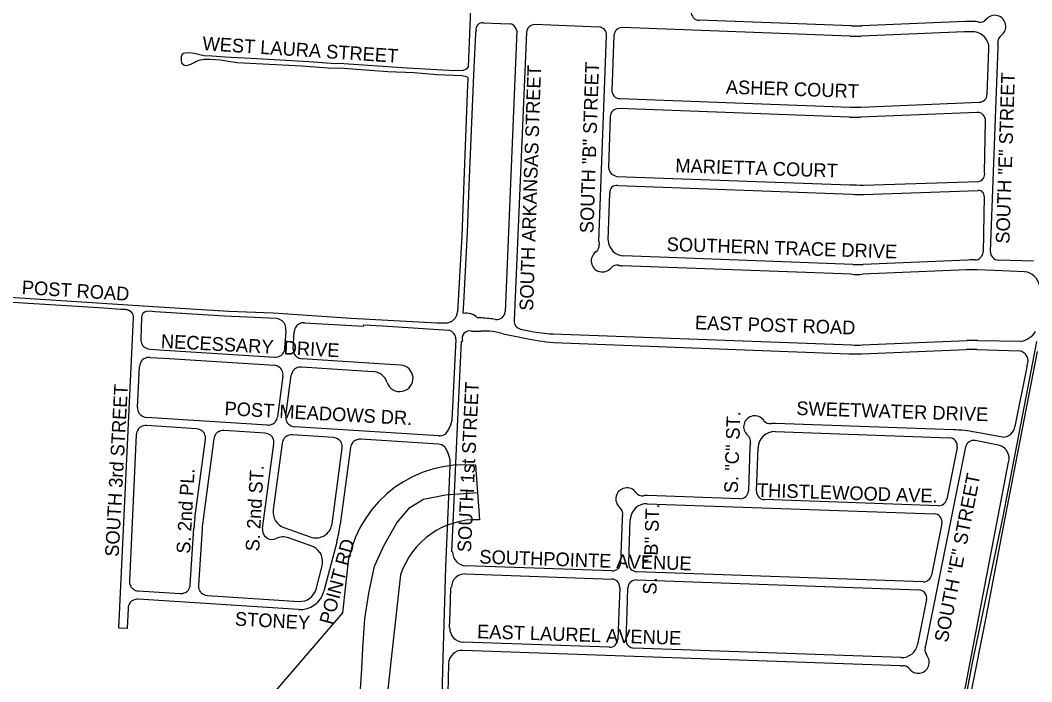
# Model space of a CAD drawing. Extents: x 0 to 712119, y 0 to 761125.
# Drawn here: x 686589 to 690289, y 718831 to 721252 of the extents above; entities that cross this region are included whole.
import ezdxf

# ---------------------------------------------------------------- set-up
doc = ezdxf.new("R2010")
doc.units = 0
for name, color, linetype in [('city boundary', 7, 'Continuous'), ('PAVED ROADS', 7, 'Continuous'), ('Priority 26', 7, 'Continuous'), ('stream or creek', 7, 'Continuous'), ('street names', 7, 'Continuous')]:
    doc.layers.add(name, color=color, linetype=linetype)

msp = doc.modelspace()

# ---------------------------------------------------------------- linework, layer by layer
at = {"layer": 'city boundary'}
msp.add_lwpolyline([(690306.7, 720076), (690281.2, 719941.4), (690182.7, 719435.1), (690071.5, 718899.9), (690040.1, 718737.1), (690044.8, 718736.9), (689687.7, 717441.8)], dxfattribs=at)
at = {"layer": 'PAVED ROADS'}
for points in [[(688236.1, 721291.8), (688227.9, 721081.2), (688220.1, 721072.2), (688208.6, 721067.2), (688178.1, 721066.9), (688004.7, 721076.6), (687754.1, 721093.1), (687742.6, 721092.2), (687644.5, 721099.6), (687433, 721111.2), (687383.7, 721114.2), (687337.5, 721115.9), (687290.7, 721119.5), (687261, 721121.8), (687224.9, 721130.2), (687207, 721131.9), (687193.8, 721130.7), (687186.5, 721129.3), (687180.4, 721125.1), (687177.6, 721117.6), (687177.6, 721104.7), (687179.2, 721095.7), (687187.9, 721087.1), (687198.3, 721085.7), (687212.6, 721090.4), (687242, 721105.3), (687261.6, 721109.2), (687282.6, 721109.2), (687319.7, 721106.4), (687381.3, 721096.9), (687619.1, 721084.5), (687714.9, 721077.6), (687773.4, 721076.4), (687804.4, 721073.6), (687933.3, 721064.3), (688029.6, 721060.3), (688112.6, 721053.4), (688204.7, 721049.4), (688215.8, 721047.4), (688223, 721044.5), (688225.9, 721040.3), (688226, 721035.2), (688225.3, 721015.2), (688211, 720663), (688204, 720462), (688188.5, 720185)], [(688282.9, 721242.1), (688377.1, 721238.7)], [(689629.2, 721230.9), (689071.8, 721251.6)], [(690045.2, 721246.6), (689667.3, 721231)], [(688211.2, 720215.7), (688225, 720476), (688231.5, 720646), (688249.5, 721080.4), (688255.5, 721202.2), (688256.1, 721213)], [(688405, 721212.9), (688362.4, 720184.9)], [(688440.6, 721206.8), (688395, 720152.2)], [(688704.8, 721226.8), (688471.7, 721235.5)], [(689624.3, 721193.6), (688791.5, 721224.5)], [(690042.6, 721209.3), (689664.7, 721193.6)], [(688705.7, 720441.8), (688733.7, 721195.7)], [(688760.4, 721195.7), (688756.8, 721098.2), (688756.6, 721093.2), (688753, 720995.8)], [(690125.8, 720980.2), (690132, 721147.3)], [(690138, 720404.5), (690165.8, 721153.6)], [(688781.8, 720964.7), (689626, 720933.3)], [(689664.1, 720933.4), (690097.1, 720951.3)], [(689622.2, 720896.8), (688778, 720928.2)], [(690088.6, 720914.5), (689662.7, 720896.9)], [(688747, 720899.4), (688740.1, 720712.3)], [(690116.1, 720694.7), (690119.8, 720883.4)], [(688771.1, 720680), (689622.9, 720649.8)], [(688775.2, 720646.5), (689631.5, 720614.5)], [(689673.7, 720648), (690093.8, 720661.2)], [(688739.4, 720446.9), (688745.5, 720618.7)], [(689673.1, 720614.2), (690093, 720628.4)], [(690114.8, 720606.1), (690111.1, 720403.3), (690111.1, 720403.3)], [(689634.1, 720358.1), (688797.1, 720389.2)], [(689629.3, 720321.8), (688792.4, 720353)], [(690054.3, 720374), (689672.2, 720358.2)], [(690294.8, 720370.3), (690166.8, 720373.4)], [(690051.9, 720337.7), (689669.8, 720321.9)], [(690262.8, 720331.4), (690153.2, 720335.5), (690087.5, 720337.9)], [(690262.8, 720331.4), (690262.8, 720331.4)], [(688147.5, 720143.5), (688112.5, 720143.5), (687799.5, 720160), (687514.5, 720180), (687351.5, 720185.5), (687076.5, 720202.7), (686756.3, 720223), (686492, 720240), (686219.5, 720257.5), (685990, 720270), (685795, 720277.5), (685717.5, 720279)], [(686974, 720192.5), (686957, 720193.5), (686895.2, 720198.4), (686777, 720205), (686619.5, 720214.5), (686407.6, 720228.4), (686170.2, 720241.5), (685995.5, 720253), (685731, 720260), (685677, 720261.5), (685646.2, 720261.5), (685621.5, 720260)], [(688209.5, 720179), (688211.2, 720215.7)], [(686995.5, 720183), (686986.5, 720189.5)], [(687032, 720163), (687029.9, 720084.5)], [(687032, 720163), (687032, 720163), (687032, 720163)], [(687526.5, 720160), (687335.5, 720169), (687082, 720185), (687060, 720186.5), (687050.5, 720186)], [(688277.3, 720161.9), (688261.7, 720162.8)], [(686983.3, 719099.7), (686979.8, 719025.4), (686949.9, 719027.4), (687003, 720162.5)], [(687551.5, 720146.5), (687546.5, 720151.5)], [(687559.5, 720132), (687558, 720136.5)], [(687598.3, 720131), (687597.9, 720131.3)], [(687608, 720140.2), (687608.2, 720139.8)], [(687628.2, 720144.5), (687845, 720131.5), (687845.5, 720137), (687914, 720133.5), (688157, 720117.5)], [(687557.1, 720051.5), (687561.1, 720113.7)], [(687587, 720049.6), (687591, 720111.8)], [(688239.4, 720114), (688274.7, 720114)], [(688355.2, 720104), (688434.2, 720087.6)], [(688418.8, 720121.5), (688455.8, 720113.8)], [(688536.8, 720103.8), (689631.2, 720063.1)], [(687034.8, 720064.8), (687034.4, 720064.6)], [(687043.3, 720054.6), (687043.7, 720055)], [(688182.5, 720084), (688168, 719787.5), (688161, 719764.5)], [(688167.8, 719307.2), (688169.6, 719358.8), (688188, 719765), (688203.4, 720077), (688206.7, 720076.8)], [(688539.5, 720072.2), (689620.5, 720030.9)], [(689669, 720063.2), (690051.1, 720079)], [(690091.9, 720079.1), (690249, 720076.5)], [(687062.4, 720017.8), (687114.2, 720014.5), (687461.5, 719992.5), (687517.2, 719988.9)], [(687062.6, 720047.9), (687116.1, 720044.5), (687463.4, 720022.4), (687519.9, 720018.8)], [(687539.9, 720023.6), (687540.2, 720023.1)], [(687550.2, 720032), (687549.8, 720032.3)], [(687591.4, 720029.4), (687591.8, 720029.6)], [(687600.5, 720019.7), (687600.2, 720019.3)], [(689667.2, 720031.1), (690048.5, 720046.7)], [(690308.2, 720038.8), (690182.4, 719385.4), (690121.6, 719072.1), (690065, 718783.5), (690064, 718777), (690064.5, 718770.5), (690067.5, 718766), (690073, 718760.5), (690080.5, 718756.5), (690087, 718753), (690095.5, 718750.5), (690107.5, 718749), (690162.5, 718749), (690199.5, 718748), (690246, 718750), (690263, 718750.5), (690353, 718748)], [(690087.8, 720046.2), (690244.3, 720041.4)], [(687018.1, 719834.7), (687025.2, 719984.6)], [(687032.3, 720004.1), (687031.9, 720004.4)], [(687041.9, 720013.4), (687042.1, 720012.9)], [(687041.9, 720013.4), (687041.9, 720013.4)], [(687537.4, 719980.9), (687537.7, 719981.3)], [(687598.1, 719978.8), (687598.4, 719978.4)], [(687617.3, 719982.6), (687878.3, 719966)], [(687980.3, 719989.5), (687882, 719995.8), (687619.7, 720012.5)], [(690271.5, 719989), (690227.5, 719765.3)], [(687549.7, 719949.3), (687529.7, 719800.3)], [(687546.2, 719970.9), (687545.8, 719970.7)], [(687560.4, 719803.3), (687580.4, 719952.3)], [(687588.2, 719970), (687587.8, 719970.3)], [(687022.6, 719814.8), (687023, 719815.1)], [(687031.9, 719805.2), (687031.6, 719804.8)], [(687492.8, 719770), (687050.8, 719798.1)], [(687030.3, 719763.2), (687030.1, 719763.6)], [(687233.8, 719756.4), (687050.5, 719768.1)], [(687511.9, 719773.8), (687511.7, 719774.2)], [(687521.9, 719782.6), (687522.3, 719782.2)], [(687563.9, 719781.7), (687564.3, 719781.9)], [(687572.7, 719771.7), (687572.3, 719771.3)], [(688119.8, 719730.2), (687592.8, 719763.7)], [(690002.1, 719753.1), (689351, 719775.9)], [(687013.4, 719734.8), (686988, 719199.6)], [(687020.1, 719754.7), (687020.5, 719754.3)], [(687254.3, 719748.8), (687253.9, 719748.4)], [(687296.9, 719719.8), (687257.4, 719425.2)], [(687262.3, 719738.2), (687262.8, 719738.4)], [(687304.3, 719737.9), (687304.7, 719737.5)], [(687314.9, 719745.9), (687314.7, 719746.3)], [(687483.9, 719740.5), (687410.6, 719745.2), (687333.8, 719750.1)], [(687504.4, 719732.9), (687504.1, 719732.5)], [(687512.4, 719722.3), (687512.9, 719722.5)], [(687554.4, 719722), (687554.8, 719721.6)], [(687565, 719730), (687564.8, 719730.4)], [(687734, 719724.6), (687660.7, 719729.3), (687583.9, 719734.2)], [(688143.8, 719736.8), (688143.3, 719737.3)], [(688147.1, 719740.7), (688147.6, 719740.2)], [(689349.9, 719746), (689987.5, 719723.6)], [(690181.7, 719725.8), (690082.5, 719744)], [(687227.7, 719429.2), (687266.3, 719716.9)], [(687474.9, 719391.8), (687516.4, 719700.9)], [(687547, 719703.9), (687514.2, 719459.4), (687514.2, 719459.4)], [(687729.5, 719409.1), (687766.5, 719685)], [(687754.5, 719717), (687754.2, 719716.6)], [(687797.1, 719688), (687759.3, 719405.7)], [(687762.6, 719706.4), (687763, 719706.6)], [(687804.5, 719706), (687804.9, 719705.7)], [(687815.1, 719714.1), (687814.9, 719714.5)], [(688118.8, 719700.2), (687834.1, 719718.3)], [(688141.4, 719690.7), (688141, 719690.3)], [(688144.4, 719686.5), (688144.8, 719686.8)], [(689257.9, 719689.2), (689252.3, 719529.3)], [(689282.3, 719528.2), (689287.9, 719688.1)], [(690046.9, 719689.9), (689900.7, 718961.6)], [(690015.8, 719687.7), (689977.9, 719499)], [(690171.9, 719695.7), (690082, 719713.5), (690082, 719713.5)], [(688086, 717622.5), (688093, 717750), (688117.5, 718231.5), (688136, 718916.5), (688145.5, 719251.5), (688161.5, 719620.5), (688162, 719643), (688155, 719664)], [(689675.5, 717466.5), (689771, 717774.5), (689811.5, 717902), (689921, 718298.4), (689999.3, 718607.2), (690030.5, 718729.5), (690030.5, 718729.5), (690203.9, 719634.2), (690203.9, 719634.2)], [(689221.2, 719500.3), (688883.4, 719512.2)], [(689947.5, 719474.9), (689311.2, 719497.2)], [(688882.4, 719482.2), (689931.6, 719445.4)], [(688790.3, 719425.4), (688784.7, 719265.5)], [(688814.7, 719264.4), (688820.3, 719424.3)], [(687210.6, 719185.8), (687224, 719392.3)], [(687253.9, 719390.4), (687240.6, 719183.9)], [(687553.6, 719394.9), (687649.8, 719360.6)], [(689960, 719409.5), (689922.1, 719220.7)], [(687655.2, 719326.8), (687570.5, 719357)], [(687695.4, 719362.7), (687695.6, 719362.3)], [(687706.9, 719369.2), (687706.6, 719369.6)], [(687746.6, 719341.1), (687699.8, 719162.1)], [(687685.1, 719304.3), (687684.7, 719304.1)], [(687690.9, 719292.3), (687691.3, 719292.5)], [(688169.5, 719306), (688167.8, 719307.2)], [(687670.8, 719169.7), (687693.1, 719255.2)], [(688753.7, 719236.5), (688218.6, 719255.3)], [(688217.4, 719225.3), (688752.7, 719206.6)], [(688842.6, 719203.4), (689875.8, 719167.2)], [(689891.6, 719196.7), (688843.7, 719233.4)], [(686993, 719180), (686992.5, 719179.8)], [(687001.5, 719169.7), (687001.8, 719170.1)], [(687203.8, 719166.3), (687203.4, 719166.6)], [(687245.3, 719163.9), (687244.9, 719163.7)], [(688160.3, 719027.2), (688159.5, 719029.5), (688161, 719084), (688164.5, 719174.5)], [(688164.5, 719174.5), (688165.7, 719177.1)], [(688781.6, 719175.5), (688778.4, 719085.3), (688774.9, 718985.6)], [(688804.9, 718984.6), (688808.5, 719086.5), (688811.6, 719174.5)], [(687000.3, 719128.1), (687000.1, 719128.6)], [(687606.9, 719095), (687020.5, 719133)], [(687020.7, 719163.1), (687173.4, 719153.2)], [(687193.4, 719157.9), (687193.6, 719157.5)], [(687253.7, 719153.6), (687254, 719154)], [(687273.2, 719146.7), (687608.9, 719124.9)], [(689904.2, 719131.3), (689871.3, 718967.5)], [(686990, 719119.6), (686990.4, 719119.3)], [(689809.3, 718889.4), (688207.3, 718945.5)], [(688743.9, 718956.7), (688208.5, 718975.5)], [(689810.4, 718919.3), (688833.9, 718953.6)], [(688155.6, 718897.3), (688155.5, 718896), (688152.5, 718789.5), (688137.3, 718214.5), (688104.6, 717611.8)]]:
    msp.add_lwpolyline(points, dxfattribs=at)
for centre, radius, start, end in [((689072.9, 721281.6), 30, 177.869, 267.869), ((688280.3, 721217.6), 24.6, 84.0022, 190.7728), ((688377.4, 721211.1), 27.6, 3.6634, 90.7072), ((690066.5, 720732), 515, 88.733, 92.3688), ((690075.9, 721156.9), 90, 78.5563, 88.733), ((690099.7, 721274.5), 30, 258.5563, 319.9041), ((690153.6, 721229.1), 40.5, 305.8708, 139.9041), ((688470.6, 721205.5), 30, 87.869, 177.5238), ((688703.7, 721196.9), 30, 357.869, 87.869), ((688790.4, 721194.6), 30, 87.869, 177.869), ((689647.3, 721715.6), 485, 267.869, 272.3688), ((690062.7, 720724.7), 485, 88.733, 92.3688), ((690072.1, 721149.6), 60, 357.869, 88.733), ((689643.4, 721708.2), 515, 267.869, 272.3688), ((690195, 721172), 30, 125.8708, 187.2185), ((690075.9, 721156.9), 90, 357.869, 7.2185), ((688783, 720994.7), 30, 177.869, 267.869), ((690095.8, 720981.3), 30, 272.3688, 357.869), ((688776.9, 720898.2), 30, 87.869, 177.869), ((689644, 721418), 485, 267.869, 272.3688), ((690089.8, 720884.5), 30, 357.869, 92.3688), ((689641.4, 721411.5), 515, 267.869, 272.3688), ((688778.6, 720718.2), 39, 188.7713, 258.8664), ((690089.6, 720688.1), 27.3, 278.9368, 13.9788), ((688770.4, 720621.9), 25.1, 78.8769, 187.145), ((689694.8, 721935.7), 1287.9, 266.7986, 269.0611), ((689654.4, 720893.2), 279.6, 265.2946, 273.8377), ((690095.3, 720608.9), 19.6, 351.7359, 96.9268), ((688676.7, 720427.9), 30, 305.878, 7.1978), ((688795.7, 720442.9), 90, 180.735, 187.1978), ((688799.4, 720449.2), 60, 182.1702, 267.869), ((688718, 720370.8), 40.5, 125.878, 319.8599), ((690081.1, 720404.4), 30, 269.4241, 357.869), ((690167.9, 720403.4), 30, 177.869, 267.869), ((688771.9, 720325.3), 30, 78.5401, 139.8599), ((688795.7, 720442.9), 90, 258.5401, 267.869), ((689652.1, 720842.8), 485, 267.869, 272.3688), ((690075.6, 719859.4), 515, 89.4241, 92.3688), ((689648.5, 720836.5), 515, 267.869, 272.3688), ((690071.9, 719853.1), 485, 88.1617, 92.3688), ((690254.6, 720267.8), 64.1, 11.6009, 82.6213), ((686969.2, 720145.1), 47.7, 68.7584, 84.2502), ((686977.7, 720164.9), 25.4, 354.677, 45.5135), ((687053.8, 720164.4), 21.8, 98.6673, 183.71), ((688142.7, 720189.2), 46, 275.959, 354.7355), ((688219.8, 720119.9), 59.9, 45.6386, 99.8777), ((688332.4, 720186.2), 30, 261.1451, 357.5238), ((687509.9, 720093.1), 68.9, 57.9006, 76.0484), ((687513.6, 720114.7), 49.5, 26.1017, 39.9461), ((687410.2, 720110.1), 150.9, 1.353, 8.3351), ((687625.9, 720109.6), 35, 142.2253, 176.3616), ((687625.9, 720109.6), 35.5, 120.3304, 142.2253), ((687625.9, 720109.6), 35, 86.1981, 120.3304), ((688247.8, 719643.3), 519.5, 81.1451, 86.7539), ((688425, 720150.9), 30, 177.5238, 258.1273), ((688147.6, 720083.9), 34.9, 0.1989, 74.3574), ((688232.8, 720086.9), 28, 76.2582, 201.1746), ((688286.1, 719878.4), 235.9, 72.9762, 92.7801), ((688554.7, 720584), 480.5, 258.1273, 267.869), ((690233.3, 720158.4), 83.4, 280.8284, 326.527), ((687064.9, 720082.8), 35, 177.2911, 210.9586), ((687064.9, 720082.8), 35.5, 210.9586, 232.6941), ((687064.9, 720082.8), 35, 232.6941, 266.3616), ((688648.2, 721186.9), 1119.9, 258.9816, 264.4305), ((689649.1, 720543.3), 480.5, 267.869, 272.3688), ((690072.6, 719559.9), 519.5, 87.869, 92.3688), ((687060.1, 719982.9), 35, 86.3616, 120.9586), ((687522.2, 720053.7), 35, 266.3616, 300.4938), ((687522.2, 720053.7), 35.5, 300.4938, 322.2294), ((687522.2, 720053.7), 35, 322.2294, 356.3616), ((687622, 720047.4), 35, 176.3616, 210.4938), ((687622, 720047.4), 35.5, 210.4938, 232.2294), ((687622, 720047.4), 35, 232.2294, 266.3616), ((689642.4, 720375.6), 345.4, 266.3784, 274.1289), ((690059.7, 719440.7), 606.1, 87.3362, 91.0544), ((690238.5, 720005.1), 36.7, 333.9277, 80.9177), ((687060.1, 719982.9), 35, 142.6941, 177.2911), ((687060.1, 719982.9), 35.5, 120.9586, 142.6941), ((687515, 719954), 35, 50.2277, 86.3616), ((687515, 719954), 35.5, 28.4921, 50.2277), ((687615.1, 719947.6), 35.5, 118.4921, 140.2277), ((687615.1, 719947.6), 35, 86.3616, 118.4921), ((687977.2, 719941.1), 48.5, 198.8495, 86.3616), ((687515, 719954), 35, 352.3582, 28.4921), ((687615.1, 719947.6), 35, 140.2277, 172.3582), ((687874.5, 719906.1), 60, 18.8495, 86.3616), ((687053, 719833.1), 35, 177.2911, 210.9586), ((687053, 719833.1), 35.5, 210.9586, 232.7431), ((687053, 719833.1), 35, 232.7431, 266.3616), ((687495, 719805), 35, 320.2277, 352.3582), ((687595.1, 719798.6), 35, 172.3582, 208.4921), ((689275.5, 719763.6), 40.5, 36.0022, 229.9841), ((687048.3, 719733.2), 35.5, 120.9096, 142.7431), ((687048.3, 719733.2), 35, 86.3616, 120.9096), ((687231.6, 719721.5), 35, 50.2767, 86.3616), ((687495, 719805), 35, 266.3616, 298.4921), ((687495, 719805), 35.5, 298.4921, 320.2277), ((687595.1, 719798.6), 35.5, 208.4921, 230.2277), ((687595.1, 719798.6), 35, 230.2277, 266.3616), ((688061.1, 719806.9), 108.5, 322.4267, 337.0335), ((689332.5, 719805), 30, 216.0022, 277.322), ((689347.8, 719686), 90, 87.9932, 97.322), ((690181.8, 719772), 46.2, 269.7956, 351.6815), ((687048.3, 719733.2), 35, 142.7431, 177.2911), ((687231.6, 719721.5), 35.5, 28.4921, 50.2767), ((687231.6, 719721.5), 35, 352.3582, 28.4921), ((687331.6, 719715.1), 35, 140.2277, 172.3582), ((687331.6, 719715.1), 35.5, 118.4921, 140.2277), ((687331.6, 719715.1), 35, 86.3616, 118.4921), ((687481.7, 719705.6), 35, 50.2277, 86.3616), ((687481.7, 719705.6), 35.5, 28.4921, 50.2277), ((687481.7, 719705.6), 35, 352.3582, 28.4921), ((687581.7, 719699.2), 35, 140.2277, 172.3582), ((687581.7, 719699.2), 35.5, 118.4921, 140.2277), ((687581.7, 719699.2), 35, 86.3616, 118.4921), ((687731.8, 719689.7), 35, 50.2277, 86.3616), ((688122, 719765.1), 35, 266.3616, 307.5157), ((688122.5, 719764.6), 35, 307.4307, 315.8327), ((689230.2, 719709.6), 30, 348.6643, 49.9841), ((689347.8, 719686), 60, 87.9932, 177.9932), ((689986.4, 719693.6), 30, 348.6528, 87.9932), ((689984.1, 719238.4), 515, 78.9909, 87.9932), ((687731.8, 719689.7), 35.5, 28.4921, 50.2277), ((687731.8, 719689.7), 35, 352.3582, 28.4921), ((687831.8, 719683.3), 35, 140.2277, 172.3582), ((687831.8, 719683.3), 35.5, 118.4921, 140.2277), ((687831.8, 719683.3), 35, 86.3616, 118.4921), ((688116.6, 719665.2), 35, 45.7306, 86.3616), ((688116.6, 719665.2), 35.5, 37.5046, 45.7306), ((687992.4, 719601), 174.4, 21.1798, 29.3785), ((689347.8, 719686), 90, 168.6643, 177.9932), ((690076.3, 719684), 30, 78.9909, 168.6528), ((690155.9, 719648.2), 50.1, 343.688, 71.3701), ((688808, 719499.8), 40.5, 36.0022, 229.9841), ((688865, 719541.2), 30, 216.0022, 277.322), ((688880.3, 719422.2), 90, 87.9932, 97.322), ((689222.3, 719530.3), 30, 267.9932, 357.9932), ((689312.2, 719527.2), 30, 177.9932, 267.9932), ((689948.5, 719504.9), 30, 267.9932, 348.6528), ((688762.6, 719445.8), 30, 348.6643, 49.9841), ((688880.3, 719422.2), 60, 87.9932, 177.9932), ((687762.9, 719357.4), 540, 172.3582, 176.2922), ((687762.9, 719357.4), 510, 172.3582, 176.2922), ((687573.7, 719451.4), 60, 172.3582, 250.3812), ((688880.3, 719422.2), 90, 168.6643, 177.9932), ((689930.6, 719415.4), 30, 348.6528, 87.9932), ((687510.1, 719387.1), 35.5, 172.3582, 294.9691), ((687670, 719417.1), 60, 307.6433, 352.3582), ((687224.1, 719477.5), 540, 345.3727, 352.3582), ((687550.4, 719300.5), 60, 70.3812, 114.9691), ((687670, 719417.1), 60, 250.3812, 295.0237), ((687670, 719417.1), 60.5, 295.0237, 307.6433), ((687635.1, 719270.3), 60, 34.2157, 70.3812), ((687635.1, 719270.3), 60.5, 21.5382, 34.2157), ((687635.1, 719270.3), 60, 345.3727, 21.5382), ((688221.1, 719306.8), 51.6, 180.9003, 267.264), ((688754.8, 719266.5), 30, 267.9932, 357.9932), ((688844.7, 719263.4), 30, 177.9932, 267.9932), ((688215.7, 719175.3), 50, 87.9932, 177.9243), ((688751.6, 719176.6), 30, 357.9932, 87.9932), ((688841.6, 719173.4), 30, 87.9932, 177.9932), ((689892.7, 719226.6), 30, 267.9932, 348.6528), ((687023, 719198), 35, 177.2911, 210.8749), ((687023, 719198), 35.5, 210.8749, 232.7084), ((687023, 719198), 35, 232.7084, 266.2922), ((687175.7, 719188.1), 35.5, 300.3754, 322.209), ((687175.7, 719188.1), 35, 322.209, 356.2922), ((687275.5, 719181.6), 35, 176.2922, 210.3754), ((687275.5, 719181.6), 35.5, 210.3754, 232.209), ((687612.7, 719184.8), 60, 266.2922, 345.3727), ((689874.7, 719137.2), 30, 348.6528, 87.9932), ((687018.3, 719098.1), 35.5, 120.8749, 142.7084), ((687018.3, 719098.1), 35, 86.2922, 120.8749), ((687175.7, 719188.1), 35, 266.2922, 300.3754), ((687275.5, 719181.6), 35, 232.209, 266.2922), ((687612.7, 719184.8), 90, 266.2922, 345.3727), ((687018.3, 719098.1), 35, 142.7084, 177.2911), ((688210.2, 719025.4), 50, 177.9243, 267.9932), ((688745, 718986.7), 30, 267.9932, 357.9932), ((688834.9, 718983.5), 30, 177.9932, 267.9932), ((688205.5, 718895.5), 50, 87.9932, 177.9243), ((689812.5, 718979.3), 60, 267.9932, 348.6528), ((689928, 718946.8), 30, 164.2961, 219.3529), ((689812.5, 718979.3), 90, 344.2961, 348.6528), ((689873.5, 718902.1), 40.5, 217.293, 39.3529), ((689812.5, 718979.3), 90, 267.9932, 272.3499), ((689817.4, 718859.4), 30, 37.293, 92.3499)]:
    msp.add_arc(centre, radius, start, end, dxfattribs=at)
at = {"layer": 'Priority 26'}
for points in [[(688254.4, 719623.3), (688268.8, 719423.8)], [(687906.9, 718562.2), (687187.1, 717656.1), (686652.3, 717513.3), (685689.9, 717549.4), (685432.2, 717770.3), (685296.4, 717781.5), (685246.2, 718282.5), (685153, 718305.4), (685192.8, 718513.9), (685454.9, 718451), (685511, 718043.1), (685734.3, 717776.6), (686601.4, 717724), (687769.1, 719083.2), (687791.4, 719283.3)], [(687980.3, 719221.9), (687906.9, 718562.2)]]:
    msp.add_lwpolyline(points, dxfattribs=at)
for centre, radius, start, end in [((688214.5, 719192.3), 432.8, 84.7184, 167.8609), ((688258.6, 719131.3), 292.7, 88.0176, 161.9791)]:
    msp.add_arc(centre, radius, start, end, dxfattribs=at)
at = {"layer": 'stream or creek'}
msp.add_lwpolyline([(687833.1, 718803.2), (687837.8, 718878.2), (687842.5, 718953.2), (687848.8, 719061), (687864.4, 719154.8), (687884.7, 719253.2), (687919, 719328.2), (687965.9, 719412.6), (688014.4, 719468.8), (688064.4, 719498.5), (688144.3, 719515.1), (688261.6, 719523.6)], dxfattribs=at)

# ---------------------------------------------------------------- texts
at = {"layer": 'street names'}
for s, rotation, p in [('WEST LAURA STREET', 356.2612, (687254.2, 721142.4)), ('SOUTH "B" STREET', 88.121, (688685.5, 720471.5)), ('SOUTH ARKANSAS STREET', 88.121, (688464.8, 720187.6)), ('SOUTH "E" STREET', 88.121, (690207, 720433.2)), ('ASHER COURT', 358.1213, (689169.4, 720982.9)), ('MARIETTA COURT', 358.1213, (688984.5, 720695.3)), ('SOUTHERN TRACE DRIVE', 358.1213, (688952.9, 720407.3)), ('POST ROAD', 356.3799, (686593.4, 720249.7)), ('EAST POST ROAD', 358.1213, (689056.2, 720120.6)), ('NECESSARY  DRIVE', 356.9838, (687102.4, 720052.6)), ('SOUTH 3rd STREET', 86.8876, (686948.7, 719287.1)), ('SOUTH 1st STREET', 87.3497, (688237.7, 719303.8)), ('POST MEADOWS DR.', 356.9838, (687335.1, 719806.4)), ('SWEETWATER DRIVE', 358.1213, (689427.1, 719807.1)), ('S. "C" ST.', 88.121, (689213.5, 719520.3)), ('S. 2nd ST.', 86.8876, (687462.9, 719307)), ('S. 2nd PL.', 86.8876, (687210, 719298.4)), ('SOUTH "E" STREET', 78.9838, (689981.3, 718972.3)), ('THISTLEWOOD AVE.', 358.1213, (689283, 719507.6)), ('S.   "B" ST.', 88.121, (688916, 719149.1)), ('POINT RD', 74.9838, (687730.4, 719036.8)), ('SOUTHPOINTE AVENUE', 358.1213, (688267.7, 719263.6)), ('STONEY', 356.9838, (687373.1, 719036.4)), ('EAST LAUREL AVENUE', 358.1213, (688259.3, 718990.2))]:
    msp.add_text(s, height=50, rotation=rotation, dxfattribs=at).set_placement(p)

doc.saveas('drawing.dxf')
